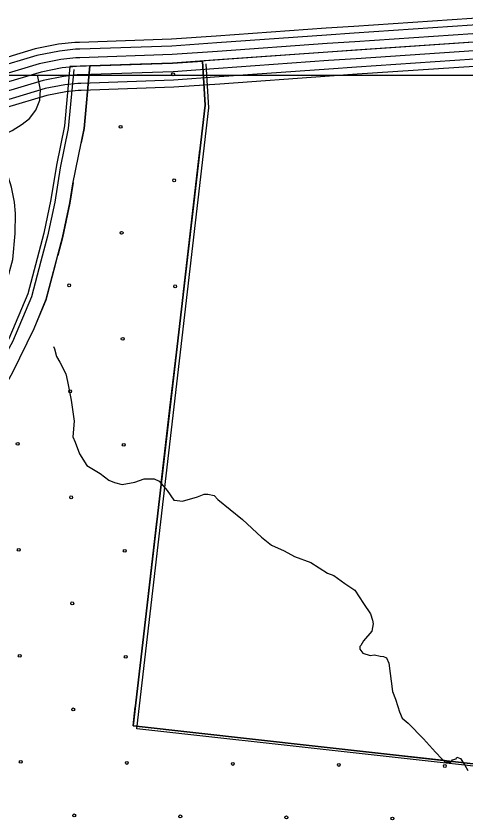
# Model space of a CAD drawing. Extents: x 1551132 to 1791609, y 378168 to 563823.
# Drawn here: x 1636478 to 1638110, y 466650 to 469566 of the extents above; entities that cross this region are included whole.
import ezdxf

# ---------------------------------------------------------------- set-up
doc = ezdxf.new("R2010")
doc.units = 0
for name, color, linetype in [('DESIGN - EROSION CONTROL - Devices', 7, 'Continuous'), ('DESIGN - ROW - Right-of-Way Linework', 7, 'Continuous'), ('DESIGN - SCRATCH - User 1', 7, 'Continuous'), ('DESIGN - TRAFFIC CONTROL PERMANENT - Pavement Marking Text', 7, 'Continuous'), ('DESIGN - TRANSPORTATION - Text', 7, 'Continuous'), ('SURVEY - CENTERLINE - Preliminary Text', 7, 'Continuous'), ('SURVEY - TRANSPORTATION - Roads', 7, 'Continuous'), ('SURVEY - VEGETATION - Features with Text', 7, 'Continuous')]:
    doc.layers.add(name, color=color, linetype=linetype)

msp = doc.modelspace()

# ---------------------------------------------------------------- linework, layer by layer
at = {"layer": 'DESIGN - EROSION CONTROL - Devices'}
for centre in [(1637048.016, 469355.05), (1637048.016, 469355.05), (1636857.606, 469164.64), (1636857.606, 469164.64), (1637051.75, 468970.497), (1637051.75, 468970.497), (1636861.34, 468780.087), (1636861.34, 468780.087), (1636670.93, 468589.678), (1636670.93, 468589.678), (1637055.483, 468585.944), (1637055.483, 468585.944), (1636865.073, 468395.534), (1636865.073, 468395.534), (1636674.664, 468205.125), (1636674.664, 468205.125), (1636484.254, 468014.715), (1636484.254, 468014.715), (1636868.807, 468010.981), (1636868.807, 468010.981), (1636678.397, 467820.572), (1636678.397, 467820.572), (1636487.987, 467630.162), (1636487.987, 467630.162), (1636872.54, 467626.428), (1636872.54, 467626.428), (1636682.131, 467436.019), (1636682.131, 467436.019), (1636491.721, 467245.609), (1636491.721, 467245.609), (1636876.274, 467241.876), (1636876.274, 467241.876), (1636685.864, 467051.466), (1636685.864, 467051.466), (1636495.455, 466861.056), (1636495.455, 466861.056), (1636880.007, 466857.323), (1636880.007, 466857.323), (1637264.56, 466853.589), (1637264.56, 466853.589), (1637649.113, 466849.856), (1637649.113, 466849.856), (1638033.666, 466846.122), (1638033.666, 466846.122), (1636689.598, 466666.913), (1636689.598, 466666.913), (1637074.151, 466663.179), (1637074.151, 466663.179), (1637458.704, 466659.446), (1637458.704, 466659.446), (1637843.257, 466655.712), (1637843.257, 466655.712)]:
    msp.add_circle(centre, 5.28, dxfattribs=at)
at = {"layer": 'DESIGN - ROW - Right-of-Way Linework'}
msp.add_lwpolyline([(1627163.786, 469351.64), (1655074.155, 469351.655)], dxfattribs=at)
at = {"layer": 'DESIGN - SCRATCH - User 1'}
for points in [[(1636747.011, 469386.321), (1637046.387, 469395.53), (1637154.776, 469403.272)], [(1637154.776, 469403.272), (1637164.034, 469243.159), (1636902.656, 466991.534), (1638428.562, 466821.364), (1638642.974, 468296.602)], [(1635968.803, 467768.92), (1635978.495, 467773.512), (1636108.025, 467853.614), (1636175.849, 467902.082), (1636260.505, 467975.051), (1636337.003, 468071.995), (1636413.493, 468180.673), (1636466.525, 468274.3), (1636543.532, 468432.463), (1636587.389, 468538.849), (1636646.546, 468763.088), (1636673.062, 468888.6), (1636683.771, 468958.252), (1636725.586, 469158.507), (1636745.478, 469385.555)]]:
    msp.add_lwpolyline(points, dxfattribs=at)
at = {"layer": 'DESIGN - TRAFFIC CONTROL PERMANENT - Pavement Marking Text'}
for points in [[(1638820.796, 469520.026), (1638428.562, 466821.364), (1636902.656, 466991.534), (1637164.034, 469243.159), (1637154.776, 469403.272)], [(1638820.796, 469520.026), (1638428.562, 466821.364), (1636902.656, 466991.534), (1637164.034, 469243.159), (1637154.776, 469403.272)], [(1638820.796, 469520.026), (1638428.562, 466821.364), (1636902.656, 466991.534), (1637164.034, 469243.159), (1637154.776, 469403.272)], [(1638820.796, 469520.026), (1638428.562, 466821.364), (1636902.656, 466991.534), (1637164.034, 469243.159), (1637154.776, 469403.272)], [(1638820.796, 469520.026), (1638428.562, 466821.364), (1636902.656, 466991.534), (1637164.034, 469243.159), (1637154.776, 469403.272)], [(1638834.487, 469509.767), (1638442.253, 466811.105), (1636916.347, 466981.275), (1637177.726, 469232.901), (1637168.468, 469393.013)], [(1637154.776, 469403.272), (1637046.387, 469395.53), (1636673.646, 469383.021)], [(1637154.776, 469403.272), (1637046.387, 469395.53), (1636673.646, 469383.021)], [(1637154.776, 469403.272), (1637046.387, 469395.53), (1636673.646, 469383.021)], [(1637154.776, 469403.272), (1637046.387, 469395.53), (1636673.646, 469383.021)], [(1637154.776, 469403.272), (1637046.387, 469395.53), (1636673.646, 469383.021)], [(1637154.776, 469403.272), (1637046.387, 469395.53), (1636673.646, 469383.021)], [(1636673.646, 469383.021), (1636654.046, 469168.432), (1636625.197, 469025.512), (1636605.097, 468901.109), (1636578.781, 468778.547), (1636554.548, 468687.086), (1636520.799, 468558.541), (1636452.276, 468395.362), (1636352.795, 468217.374), (1636276.43, 468109.829), (1636208.431, 468023.552), (1636128.65, 467954.734), (1636045.21, 467896.374), (1635940.537, 467837.264), (1635805.016, 467792.821)], [(1636673.646, 469383.021), (1636654.046, 469168.432), (1636625.197, 469025.512), (1636605.097, 468901.109), (1636578.781, 468778.547), (1636554.548, 468687.086), (1636520.799, 468558.541), (1636452.276, 468395.362), (1636352.795, 468217.374), (1636276.43, 468109.829), (1636208.431, 468023.552), (1636128.65, 467954.734), (1636045.21, 467896.374), (1635940.537, 467837.264), (1635805.016, 467792.821)], [(1636673.646, 469383.021), (1636654.046, 469168.432), (1636625.197, 469025.512), (1636605.097, 468901.109), (1636578.781, 468778.547), (1636554.548, 468687.086), (1636520.799, 468558.541), (1636452.276, 468395.362), (1636352.795, 468217.374), (1636276.43, 468109.829), (1636208.431, 468023.552), (1636128.65, 467954.734), (1636045.21, 467896.374), (1635940.537, 467837.264), (1635805.016, 467792.821)], [(1636673.646, 469383.021), (1636654.046, 469168.432), (1636625.197, 469025.512), (1636605.097, 468901.109), (1636578.781, 468778.547), (1636554.548, 468687.086), (1636520.799, 468558.541), (1636452.276, 468395.362), (1636352.795, 468217.374), (1636276.43, 468109.829), (1636208.431, 468023.552), (1636128.65, 467954.734), (1636045.21, 467896.374), (1635940.537, 467837.264), (1635805.016, 467792.821)], [(1636673.646, 469383.021), (1636654.046, 469168.432), (1636625.197, 469025.512), (1636605.097, 468901.109), (1636578.781, 468778.547), (1636554.548, 468687.086), (1636520.799, 468558.541), (1636452.276, 468395.362), (1636352.795, 468217.374), (1636276.43, 468109.829), (1636208.431, 468023.552), (1636128.65, 467954.734), (1636045.21, 467896.374), (1635940.537, 467837.264), (1635805.016, 467792.821)], [(1636687.337, 469372.762), (1636667.738, 469158.174), (1636638.888, 469015.253), (1636618.789, 468890.85), (1636592.473, 468768.288), (1636568.24, 468676.828), (1636534.491, 468548.283), (1636465.967, 468385.103), (1636366.486, 468207.115), (1636290.121, 468099.571), (1636222.123, 468013.294), (1636142.341, 467944.475), (1636058.901, 467886.115), (1635954.229, 467827.005), (1635818.707, 467782.562)]]:
    msp.add_lwpolyline(points, dxfattribs=at)
at = {"layer": 'DESIGN - TRANSPORTATION - Text'}
for points in [[(1636614.53, 468367.886), (1636617.647, 468359.628), (1636625.388, 468331.51), (1636637.188, 468311.368), (1636658.787, 468269.1), (1636664.521, 468241.008), (1636677.879, 468172.773), (1636689.17, 468096.546), (1636684.653, 468040.503), (1636692.462, 468020.402), (1636708.061, 467978.185)], [(1636708.061, 467978.185), (1636735.652, 467935.867), (1636783.351, 467907.374), (1636815.109, 467883.049), (1636835.016, 467874.849), (1636862.924, 467866.573), (1636908.981, 467876.165), (1636943.064, 467887.866), (1636969.038, 467887.624), (1636979.03, 467887.532), (1636996.946, 467879.349), (1637026.604, 467845.023), (1637050.27, 467810.747), (1637062.244, 467808.639), (1637082.211, 467806.447), (1637136.318, 467821.972), (1637160.392, 467831.764), (1637174.375, 467831.631), (1637196.325, 467827.423), (1637210.183, 467813.272), (1637299.447, 467740.329), (1637368.795, 467675.585), (1637404.511, 467647.201), (1637450.293, 467626.751), (1637488.076, 467606.367), (1637547.824, 467583.775), (1637607.423, 467545.165), (1637631.331, 467536.924), (1637671.038, 467508.515), (1637706.787, 467484.147), (1637738.32, 467435.779), (1637763.953, 467397.478), (1637771.744, 467375.369), (1637773.611, 467361.327), (1637769.369, 467335.327), (1637739.062, 467299.551), (1637728.92, 467283.625), (1637724.887, 467279.659), (1637724.795, 467269.642), (1637736.662, 467255.508), (1637762.561, 467247.258), (1637778.569, 467249.108), (1637798.518, 467244.916), (1637810.485, 467242.799), (1637822.443, 467238.683), (1637830.251, 467218.582), (1637843.292, 467116.296), (1637855.025, 467088.145), (1637862.783, 467062.036), (1637868.592, 467041.944), (1637878.383, 467019.819), (1637900.199, 467001.593), (1637955.631, 466944.992), (1637999.155, 466896.507), (1638022.913, 466872.248), (1638034.796, 466860.123), (1638054.779, 466859.931), (1638060.845, 466867.89), (1638074.87, 466871.765), (1638076.928, 466877.757), (1638090.878, 466873.623), (1638106.644, 466849.439), (1638116.452, 466829.314)]]:
    msp.add_lwpolyline(points, dxfattribs=at)
at = {"layer": 'SURVEY - CENTERLINE - Preliminary Text'}
for points in [[(1642940.774, 469687.391), (1642172.317, 469664.64), (1641503.933, 469647.214), (1640843.457, 469615.713), (1640096.941, 469584.803), (1639286.335, 469544.318), (1638709.898, 469514.242), (1638227.443, 469477.516), (1637608.899, 469435.715), (1637046.387, 469395.53), (1636697.845, 469383.829), (1636645.58, 469378.229), (1636569.057, 469363.296), (1636417.569, 469317.761), (1636180.899, 469239.3), (1635922.072, 469140.964), (1635578.68, 468971.135), (1635201.005, 468765.496), (1634873.538, 468585.549), (1634479.864, 468380.019), (1634122.347, 468194.272)], [(1638202.377, 469562.735), (1637703.522, 469529.025)], [(1637703.539, 469529.025), (1637602.883, 469522.225), (1637204.467, 469493.766)], [(1638204.044, 469538.076), (1637705.189, 469504.366)], [(1637204.484, 469493.766), (1637041.846, 469482.149), (1636708.37, 469470.948)], [(1637705.205, 469504.366), (1637604.599, 469497.566), (1637206.225, 469469.107)], [(1638206.135, 469507.15), (1637707.28, 469473.441)], [(1636708.395, 469470.948), (1636691.771, 469470.39), (1636632.63, 469464.057), (1636548.224, 469447.581), (1636391.436, 469400.455), (1636202.515, 469337.82)], [(1637206.242, 469469.107), (1637043.137, 469457.457), (1636709.195, 469446.248)], [(1637707.297, 469473.441), (1637606.749, 469466.64), (1637208.434, 469438.189)], [(1638208.227, 469476.216), (1637709.372, 469442.507)], [(1636709.22, 469446.248), (1636693.504, 469445.723), (1636636.322, 469439.598), (1636554.157, 469423.555), (1636398.886, 469376.887), (1636210.29, 469314.361)], [(1637208.45, 469438.189), (1637044.762, 469426.497), (1636710.237, 469415.264)], [(1637709.388, 469442.507), (1637608.899, 469435.715), (1637210.642, 469407.264)], [(1638210.318, 469445.282), (1637711.463, 469411.572)], [(1636710.262, 469415.264), (1636695.671, 469414.772), (1636640.955, 469408.913), (1636561.607, 469393.43), (1636408.227, 469347.32), (1636220.04, 469284.935)], [(1637210.658, 469407.264), (1637046.387, 469395.53), (1636711.279, 469384.279)], [(1637711.48, 469411.572), (1637611.049, 469404.789), (1637212.85, 469376.338)], [(1638212.41, 469414.356), (1637713.555, 469380.647)], [(1636711.295, 469384.279), (1636697.845, 469383.829), (1636645.58, 469378.229), (1636569.057, 469363.296), (1636417.569, 469317.761), (1636229.798, 469255.509)], [(1637212.867, 469376.338), (1637048.012, 469364.562), (1636712.32, 469353.295)], [(1637713.572, 469380.647), (1637613.199, 469373.863), (1637215.058, 469345.42)], [(1638214.143, 469388.697), (1637715.288, 469354.988)], [(1636712.328, 469353.295), (1636700.02, 469352.887), (1636650.205, 469347.545), (1636576.507, 469333.161), (1636426.91, 469288.202), (1636239.556, 469226.083)], [(1637215.075, 469345.42), (1637049.637, 469333.603), (1636713.362, 469322.311)], [(1637715.305, 469354.988), (1637614.982, 469348.204), (1637216.892, 469319.77)], [(1636713.37, 469322.311), (1636702.187, 469321.936), (1636654.838, 469316.861), (1636583.956, 469303.036), (1636436.252, 469258.634), (1636249.306, 469196.658)], [(1637216.908, 469319.77), (1637050.987, 469307.919), (1636714.22, 469296.611)], [(1636714.228, 469296.611), (1636703.995, 469296.269), (1636658.68, 469291.41), (1636590.131, 469278.035), (1636444.001, 469234.109), (1636257.397, 469172.249)]]:
    msp.add_lwpolyline(points, dxfattribs=at)
at = {"layer": 'SURVEY - TRANSPORTATION - Roads'}
msp.add_lwpolyline([(1636392.369, 468503.648), (1636432.085, 468575.142), (1636451.876, 468629.86), (1636466.459, 468683.736), (1636475.025, 468777.439), (1636476.05, 468849.624), (1636472.376, 468891.475), (1636461.267, 468946.093), (1636445.143, 468999.828), (1636408.06, 469084.088), (1636401.786, 469100.247), (1636403.044, 469104.28), (1636407.735, 469116.622), (1636410.319, 469120.914), (1636416.252, 469125.689), (1636428.302, 469133.031), (1636463.718, 469150.748), (1636500.792, 469174.066), (1636527.416, 469194.883), (1636550.374, 469225.259), (1636564.765, 469261.285), (1636566.599, 469298.219), (1636555.557, 469353.312)], dxfattribs=at)
at = {"layer": 'SURVEY - VEGETATION - Features with Text'}
for points in [[(1637154.776, 469403.272), (1637046.387, 469395.53), (1636891.149, 469390.321)], [(1637162.518, 469230.126), (1637164.034, 469243.159), (1637154.776, 469403.272)], [(1636746.153, 469385.455), (1636725.386, 469158.007), (1636715.012, 469106.631)], [(1636893.558, 469390.396), (1636746.153, 469385.455)], [(1637114.785, 468818.873), (1637145.226, 469081.122)], [(1636685.521, 468962.36), (1636673.546, 468888.242), (1636646.505, 468762.313), (1636629.338, 468697.545)], [(1637084.344, 468556.641), (1637114.785, 468818.882)], [(1636629.205, 468697.587), (1636621.73, 468669.361), (1636586.756, 468536.157), (1636545.432, 468437.755)], [(1637036.603, 468145.389), (1637067.045, 468407.638)], [(1637006.162, 467883.157), (1637036.603, 468145.397)], [(1636958.422, 467471.905), (1636988.863, 467734.153)], [(1636927.981, 467209.665), (1636958.422, 467471.913)], [(1637095.86, 466969.984), (1636902.656, 466991.534), (1636910.681, 467060.661)], [(1637358.22, 466940.733), (1637095.851, 466969.992)], [(1637769.661, 466894.849), (1637507.292, 466924.108)], [(1638032.021, 466865.59), (1637769.652, 466894.849)]]:
    msp.add_lwpolyline(points, dxfattribs=at)

doc.saveas('drawing.dxf')
